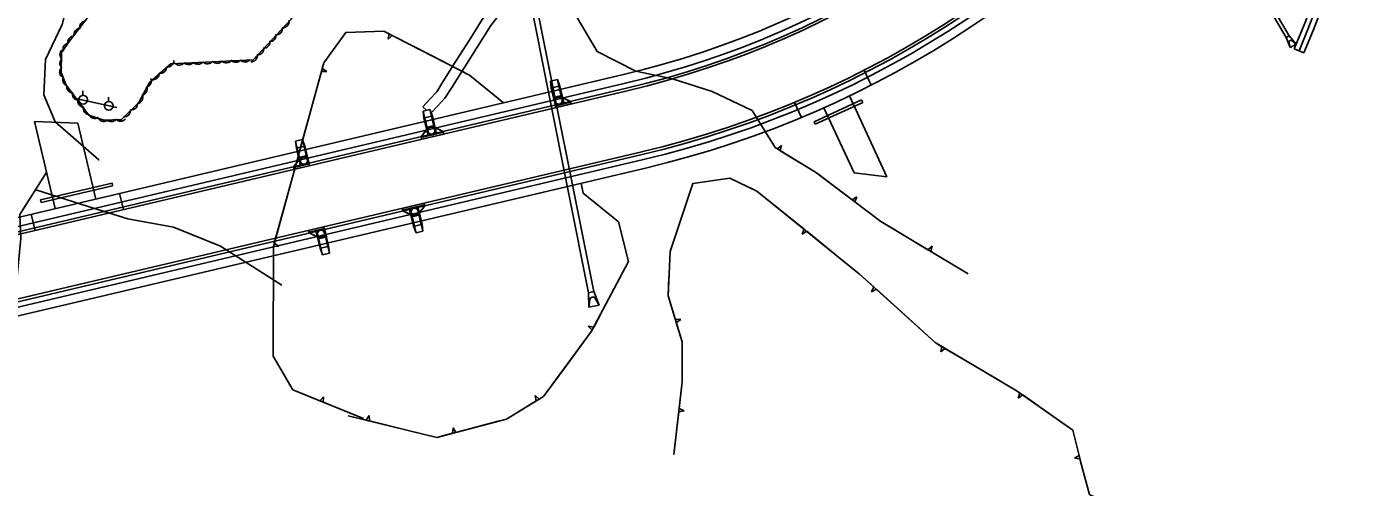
# Model space of a CAD drawing. Extents: x 978516 to 993312, y 1836504 to 1846212.
# Drawn here: x 981898 to 982669, y 1841686 to 1841950 of the extents above; entities that cross this region are included whole.
import ezdxf

# ---------------------------------------------------------------- set-up
doc = ezdxf.new("R2010")
doc.units = 0
for name, color, linetype in [('R_CONCRETE', 7, 'Continuous'), ('R_Drainage', 7, 'Continuous'), ('R_Proposed Road', 7, 'Continuous'), ('R_Special Ditch', 7, 'Continuous'), ('S_TRAILS', 7, 'Continuous'), ('S_TREE', 7, 'Continuous'), ('S_UTILITY_POLE', 7, 'Continuous')]:
    doc.layers.add(name, color=color, linetype=linetype)

msp = doc.modelspace()

# ---------------------------------------------------------------- linework, layer by layer
at = {"layer": 'R_CONCRETE'}
for p, q in [((982629.57, 1841934.94), (982624.03, 1841937.24)), ((982124.86, 1841903.97), (982127.05, 1841901.92))]:
    msp.add_line(p, q, dxfattribs=at)
for points in [[(982658.57, 1842038.49), (982655.23, 1842026.05), (982651.57, 1842013.39), (982647.65, 1842000.72), (982643.46, 1841988.03), (982639.01, 1841975.34), (982634.29, 1841962.64), (982629.3, 1841949.95), (982624.03, 1841937.24)], [(982664.37, 1842036.93), (982661.01, 1842024.43), (982657.32, 1842011.67), (982653.36, 1841998.89), (982649.14, 1841986.1), (982644.66, 1841973.3), (982639.9, 1841960.5), (982634.87, 1841947.7), (982629.57, 1841934.94)], [(982124.86, 1841903.97), (982128.96, 1841908.34), (982132.87, 1841912.52), (982136.46, 1841918.2), (982143.53, 1841929.43), (982143.93, 1841930.06), (982151.39, 1841941.97), (982158.93, 1841954.04), (982166.74, 1841964.02), (982173.98, 1841978.32), (982177.12, 1841980.38), (982178.5, 1841981.28), (982183.17, 1841985.03)], [(982129.74, 1841900.4), (982133.34, 1841904.24), (982137.64, 1841908.84), (982141.53, 1841915), (982148.61, 1841926.24), (982149.01, 1841926.87), (982156.48, 1841938.78), (982163.85, 1841950.6), (982171.83, 1841960.79), (982178.6, 1841974.18), (982180.4, 1841975.35), (982182.03, 1841976.42), (982182.71, 1841976.96)]]:
    msp.add_lwpolyline(points, dxfattribs=at)
at = {"layer": 'R_Drainage'}
for p, q in [((982476.74, 1842186.86), (982619.44, 1841943.63)), ((982478.47, 1842187.87), (982621.16, 1841944.64)), ((982185.49, 1841969.98), (982219.91, 1841797.38)), ((982188.43, 1841970.57), (982222.86, 1841797.97)), ((982619.44, 1841943.63), (982621.16, 1841944.64)), ((982619.44, 1841943.63), (982621.67, 1841937.84)), ((982621.16, 1841944.64), (982625.12, 1841939.87)), ((982625.12, 1841939.87), (982622.94, 1841941.83)), ((982621.67, 1841937.84), (982621.02, 1841940.71)), ((982621.67, 1841937.84), (982625.12, 1841939.87)), ((982198.1, 1841918.68), (982201.99, 1841919.6)), ((982198.53, 1841914.67), (982198.1, 1841918.68)), ((982198.1, 1841918.68), (982199.01, 1841914.79)), ((982201.99, 1841919.6), (982203.39, 1841915.82)), ((982201.99, 1841919.6), (982202.91, 1841915.71)), ((982200.94, 1841904.46), (982198.53, 1841914.67)), ((982199.01, 1841914.79), (982202.91, 1841915.71)), ((982201.31, 1841905.06), (982199.01, 1841914.79)), ((982205.2, 1841905.98), (982202.91, 1841915.71)), ((982205.81, 1841905.61), (982203.39, 1841915.82)), ((982199.79, 1841909.32), (982204.66, 1841910.47)), ((982200.94, 1841904.46), (982209.7, 1841906.52)), ((982200.94, 1841904.46), (982209.7, 1841906.52)), ((982201.31, 1841905.06), (982205.2, 1841905.98)), ((982209.58, 1841907.01), (982203.87, 1841909.72)), ((982209.58, 1841907.01), (982204.96, 1841909.21)), ((982349.03, 1841895.28), (982376.27, 1841907.85)), ((982349.65, 1841893.92), (982376.89, 1841906.49)), ((982376.27, 1841907.85), (982376.89, 1841906.49)), ((982128.99, 1841902.38), (982125.1, 1841901.46)), ((982125.54, 1841897.45), (982125.1, 1841901.46)), ((982125.1, 1841901.46), (982126.02, 1841897.57)), ((982127.94, 1841887.23), (982125.54, 1841897.45)), ((982129.91, 1841898.48), (982126.02, 1841897.57)), ((982128.32, 1841887.83), (982126.02, 1841897.57)), ((982128.99, 1841902.38), (982129.91, 1841898.48)), ((982128.99, 1841902.38), (982130.41, 1841898.6)), ((982132.21, 1841888.75), (982129.91, 1841898.48)), ((982132.81, 1841888.38), (982130.41, 1841898.6)), ((982349.03, 1841895.28), (982349.65, 1841893.92)), ((982123.94, 1841886.8), (982127.83, 1841891.78)), ((982123.94, 1841886.8), (982127.1, 1841890.84)), ((982124.05, 1841886.31), (982136.7, 1841889.3)), ((982124.05, 1841886.31), (982136.7, 1841889.3)), ((982126.8, 1841892.1), (982131.66, 1841893.25)), ((982132.21, 1841888.75), (982128.32, 1841887.83)), ((982136.59, 1841889.78), (982130.88, 1841892.5)), ((982136.59, 1841889.78), (982131.96, 1841891.98)), ((982056, 1841885.15), (982052.1, 1841884.23)), ((982052.1, 1841884.23), (982052.54, 1841880.22)), ((982052.1, 1841884.23), (982053.02, 1841880.34)), ((982054.95, 1841870), (982052.54, 1841880.22)), ((982056.92, 1841881.26), (982053.02, 1841880.34)), ((982055.32, 1841870.61), (982053.02, 1841880.34)), ((982057.4, 1841881.37), (982056, 1841885.15)), ((982056, 1841885.15), (982056.92, 1841881.26)), ((982059.21, 1841871.52), (982056.92, 1841881.26)), ((982059.81, 1841871.15), (982057.4, 1841881.37)), ((982050.94, 1841869.57), (982054.84, 1841874.55)), ((982050.94, 1841869.57), (982054.1, 1841873.61)), ((982053.8, 1841874.87), (982058.67, 1841876.02)), ((982059.81, 1841871.15), (982051.05, 1841869.09)), ((982051.05, 1841869.09), (982059.81, 1841871.15)), ((982059.21, 1841871.52), (982055.32, 1841870.61)), ((981906.03, 1841850.53), (981946.91, 1841860.18)), ((981906.38, 1841849.07), (981947.25, 1841858.72)), ((981946.91, 1841860.18), (981947.25, 1841858.72)), ((981906.03, 1841850.53), (981906.38, 1841849.07)), ((982125.96, 1841847.72), (982113.31, 1841844.73)), ((982113.32, 1841844.74), (982125.97, 1841847.72)), ((982113.42, 1841844.24), (982119.14, 1841841.53)), ((982113.43, 1841844.25), (982118.06, 1841842.05)), ((982117.21, 1841845.65), (982119.63, 1841835.44)), ((982121.7, 1841846.2), (982117.81, 1841845.28)), ((982117.81, 1841845.28), (982120.11, 1841835.55)), ((982123.21, 1841841.93), (982118.35, 1841840.78)), ((982121.7, 1841846.2), (982124, 1841836.47)), ((982122.08, 1841846.8), (982124.5, 1841836.59)), ((982126.07, 1841847.23), (982122.18, 1841842.25)), ((982126.08, 1841847.23), (982122.93, 1841843.2)), ((982068.54, 1841834.17), (982059.78, 1841832.1)), ((982068.54, 1841834.17), (982059.78, 1841832.1)), ((982068.54, 1841834.17), (982070.95, 1841823.95)), ((982119.63, 1841835.44), (982121.03, 1841831.66)), ((982124, 1841836.47), (982120.11, 1841835.55)), ((982121.03, 1841831.66), (982120.11, 1841835.55)), ((982124.92, 1841832.58), (982124, 1841836.47)), ((982124.92, 1841832.58), (982124.5, 1841836.59)), ((982059.89, 1841831.62), (982065.61, 1841828.9)), ((982059.9, 1841831.62), (982064.53, 1841829.42)), ((982063.68, 1841833.02), (982066.09, 1841822.8)), ((982068.17, 1841833.57), (982064.28, 1841832.65)), ((982064.28, 1841832.65), (982066.58, 1841822.92)), ((982069.69, 1841829.3), (982064.82, 1841828.15)), ((982068.17, 1841833.57), (982070.47, 1841823.84)), ((982124.92, 1841832.58), (982121.03, 1841831.66)), ((982067.49, 1841819.02), (982066.09, 1841822.8)), ((982070.47, 1841823.84), (982066.58, 1841822.92)), ((982067.49, 1841819.02), (982066.58, 1841822.92)), ((982071.39, 1841819.94), (982067.49, 1841819.02)), ((982071.39, 1841819.94), (982070.47, 1841823.84)), ((982070.95, 1841823.95), (982071.39, 1841819.94)), ((982219.91, 1841797.38), (982222.86, 1841797.97)), ((982219.91, 1841797.38), (982220.04, 1841789.09)), ((982225.92, 1841790.27), (982222.86, 1841797.97)), ((982220.63, 1841793.42), (982220.04, 1841789.09)), ((982220.04, 1841789.09), (982225.92, 1841790.27)), ((982223.72, 1841794.04), (982225.92, 1841790.27))]:
    msp.add_line(p, q, dxfattribs=at)
for points in [[(982199.79, 1841909.32), (982204.66, 1841910.47), (982205.81, 1841905.61), (982200.94, 1841904.46)], [(982200.82, 1841904.94), (982209.58, 1841907.01), (982209.93, 1841905.55), (982201.17, 1841903.48)], [(982200.82, 1841904.94), (982209.58, 1841907.01), (982209.93, 1841905.55), (982201.17, 1841903.48)], [(982123.94, 1841886.8), (982136.59, 1841889.78), (982136.93, 1841888.32), (982124.28, 1841885.34)], [(982123.94, 1841886.8), (982136.59, 1841889.78), (982136.93, 1841888.32), (982124.28, 1841885.34)], [(982126.8, 1841892.1), (982131.66, 1841893.25), (982132.81, 1841888.38), (982127.94, 1841887.23)], [(982053.8, 1841874.87), (982058.67, 1841876.02), (982059.81, 1841871.15), (982054.95, 1841870)], [(982059.7, 1841871.64), (982050.94, 1841869.57), (982051.28, 1841868.11), (982060.04, 1841870.18)], [(982050.94, 1841869.57), (982059.7, 1841871.64), (982060.04, 1841870.18), (982051.28, 1841868.11)], [(982126.07, 1841847.23), (982113.42, 1841844.24), (982113.08, 1841845.7), (982125.73, 1841848.69)], [(982113.43, 1841844.25), (982126.08, 1841847.23), (982125.74, 1841848.69), (982113.09, 1841845.71)], [(982123.21, 1841841.93), (982118.35, 1841840.78), (982117.2, 1841845.65), (982122.07, 1841846.8)], [(982068.66, 1841833.68), (982059.9, 1841831.62), (982059.55, 1841833.08), (982068.31, 1841835.14)], [(982068.65, 1841833.68), (982059.89, 1841831.62), (982059.55, 1841833.08), (982068.31, 1841835.14)], [(982069.69, 1841829.3), (982064.82, 1841828.15), (982063.67, 1841833.02), (982068.54, 1841834.17)]]:
    msp.add_lwpolyline(points, close=True, dxfattribs=at)
for centre, radius in [((982202.8, 1841907.46), 2.5), ((982202.8, 1841907.46), 2.5), ((982202.8, 1841907.46), 2.5), ((982202.8, 1841907.46), 2), ((982202.8, 1841907.46), 2), ((982202.8, 1841907.46), 2), ((982129.8, 1841890.24), 2.5), ((982129.8, 1841890.24), 2.5), ((982129.8, 1841890.24), 2.5), ((982129.8, 1841890.24), 2), ((982129.8, 1841890.24), 2), ((982129.8, 1841890.24), 2), ((982056.81, 1841873.01), 2.5), ((982056.81, 1841873.01), 2.5), ((982056.81, 1841873.01), 2.5), ((982056.81, 1841873.01), 2), ((982056.81, 1841873.01), 2), ((982056.81, 1841873.01), 2), ((982120.21, 1841843.79), 2.5), ((982120.21, 1841843.79), 2.5), ((982120.21, 1841843.79), 2.5), ((982120.21, 1841843.79), 2), ((982120.21, 1841843.79), 2), ((982120.21, 1841843.79), 2), ((982066.68, 1841831.16), 2.5), ((982066.68, 1841831.16), 2.5), ((982066.68, 1841831.16), 2.5), ((982066.68, 1841831.16), 2), ((982066.68, 1841831.16), 2), ((982066.68, 1841831.16), 2)]:
    msp.add_circle(centre, radius, dxfattribs=at)
for centre, radius, start, end in [((982622.16, 1841940.97), 1.17, 47.92864, 192.8688), ((982222.28, 1841793.2), 1.67, 30.32094, 172.2357)]:
    msp.add_arc(centre, radius, start, end, dxfattribs=at)
at = {"layer": 'R_Proposed Road'}
for p, q in [((982239.83, 1841922.37), (981808.02, 1841820.47)), ((982381.78, 1841916.37), (982377.78, 1841924.99)), ((982240.98, 1841917.5), (981809.17, 1841815.6)), ((982241.67, 1841914.58), (981809.86, 1841812.68)), ((982242.02, 1841913.12), (981810.2, 1841811.22)), ((982341.87, 1841897.86), (982337.87, 1841906.48)), ((982372.01, 1841866.14), (982354.72, 1841903.41)), ((982390.77, 1841863.72), (982369.24, 1841910.15)), ((981927.42, 1841894.48), (981902.53, 1841895.47)), ((982250.29, 1841878.09), (981818.47, 1841776.18)), ((982250.63, 1841876.63), (981818.82, 1841774.72)), ((982251.32, 1841873.71), (981819.5, 1841771.8)), ((982252.47, 1841868.84), (981820.65, 1841766.94)), ((982372.01, 1841866.14), (982390.77, 1841863.72))]:
    msp.add_line(p, q, dxfattribs=at)
for points in [[(981914.31, 1841845.55), (981902.53, 1841895.47)], [(981937.67, 1841851.06), (981927.42, 1841894.48)], [(981953.47, 1841845.03), (981951.29, 1841854.28)], [(981902.86, 1841833.09), (981900.68, 1841842.33)]]:
    msp.add_lwpolyline(points, dxfattribs=at)
for radius in [518.17, 523.17, 526.17, 527.67, 563.67, 565.17, 568.17, 573.17]:
    msp.add_arc((982120.82, 1842426.69), radius, 283.27832, 3.73532, dxfattribs=at)
at = {"layer": 'R_Special Ditch'}
msp.add_lwpolyline([(982678.32, 1842125.68), (982676.66, 1842113.29), (982674.76, 1842100.84), (982672.62, 1842088.34), (982670.22, 1842075.79), (982667.58, 1842063.21), (982664.68, 1842050.58), (982664.11, 1842048.22), (982661.53, 1842037.92), (982658.12, 1842025.24), (982654.44, 1842012.53), (982650.51, 1841999.81), (982646.3, 1841987.07), (982641.84, 1841974.32), (982637.1, 1841961.57), (982632.09, 1841948.83), (982626.8, 1841936.09)], dxfattribs=at)
at = {"layer": 'S_TRAILS'}
msp.add_lwpolyline([(981939.62, 1841873.44), (981939.4, 1841873.47), (981914.44, 1841895.41), (981907.91, 1841910.87), (981908.8, 1841931.14), (981918.37, 1841951.05), (981923.59, 1841971.36), (981916.06, 1841984.29), (981895.6, 1841997.22), (981882.58, 1842003.62)], dxfattribs=at)
at = {"layer": 'S_TREE'}
for p, q in [((982105.57, 1841945.71), (982105.05, 1841942.62)), ((982105.05, 1841942.62), (982107.32, 1841944.82)), ((982066.85, 1841924.08), (982070, 1841924.2)), ((982070, 1841924.2), (982067.37, 1841925.98)), ((982330.43, 1841881.81), (982328, 1841879.78)), ((982329.68, 1841878.76), (982330.43, 1841881.81)), ((982053.09, 1841873.97), (982056.23, 1841874.09)), ((982056.23, 1841874.09), (982053.61, 1841875.86)), ((982373.53, 1841852.35), (982370.91, 1841850.57)), ((982372.47, 1841849.39), (982373.53, 1841852.35)), ((982343.28, 1841833.79), (982342.13, 1841830.88)), ((982342.13, 1841830.88), (982344.81, 1841832.56)), ((982039.33, 1841823.86), (982042.47, 1841823.97)), ((982042.47, 1841823.97), (982039.85, 1841825.75)), ((982416.64, 1841824.02), (982414.22, 1841821.98)), ((982415.9, 1841820.97), (982416.64, 1841824.02)), ((982383.28, 1841800.65), (982381.97, 1841797.8)), ((982381.97, 1841797.8), (982384.74, 1841799.32)), ((982272.69, 1841782), (982269.53, 1841782.11)), ((982270.1, 1841780.23), (982272.69, 1841782)), ((982222.81, 1841777.55), (982219.72, 1841778.11)), ((982219.72, 1841778.11), (982221.9, 1841775.81)), ((982422.28, 1841766.43), (982421.57, 1841763.38)), ((982421.57, 1841763.38), (982423.97, 1841765.43)), ((982068.03, 1841737.76), (982065.96, 1841735.37)), ((982067.78, 1841734.63), (982068.03, 1841737.76)), ((982191.59, 1841736.36), (982189.21, 1841738.42)), ((982189.21, 1841738.42), (982189.92, 1841735.34)), ((982466.93, 1841739.86), (982465.99, 1841736.87)), ((982465.99, 1841736.87), (982468.54, 1841738.73)), ((982094.21, 1841726.97), (982092.49, 1841724.31)), ((982094.36, 1841723.85), (982094.21, 1841726.97)), ((982271.55, 1841729.11), (982274.63, 1841729.69)), ((982274.63, 1841729.69), (982271.77, 1841731.04)), ((982142.24, 1841719.91), (982142.02, 1841716.76)), ((982143.92, 1841717.26), (982142.24, 1841719.91)), ((982500.86, 1841704.11), (982498.19, 1841702.46)), ((982498.19, 1841702.46), (982501.34, 1841702.2))]:
    msp.add_line(p, q, dxfattribs=at)
for points in [[(982437.33, 1841808.09), (982387.29, 1841838.17), (982349.92, 1841866.46), (982326.73, 1841880.55), (982313.55, 1841901.77), (982290.64, 1841912.7), (982267.97, 1841919.97), (982246.91, 1841924.27), (982224.78, 1841935.6), (982211.14, 1841958.86), (982204.69, 1841981.98), (982197.25, 1841994.12), (982160.75, 1841965.87), (982141.85, 1841967.46), (982095.71, 1841999.94), (982108.32, 1842036.05), (982126.41, 1842073.96), (982128.45, 1842081.94), (982126.38, 1842092.03), (982113.99, 1842120.44)], [(981918.29, 1842028.9), (981983.51, 1842015.24), (982014.77, 1842004.81), (982032.28, 1841996.39), (982047.48, 1841992.89), (982060.43, 1841983.27), (982055.81, 1841968.75), (982049.46, 1841954.15), (982027.81, 1841930.82), (981980.59, 1841928.55), (981968.47, 1841917.92), (981962.32, 1841906.4), (981952.32, 1841896.56), (981942.17, 1841896.31), (981933.61, 1841899.21), (981920.72, 1841916.27), (981917.83, 1841923.57), (981918.05, 1841934.98), (981922.3, 1841941.43), (981934.5, 1841957.22), (981938.9, 1841980.07), (981937.43, 1841998.58), (981907.51, 1842010.67)], [(982090.96, 1841725.27), (982050.46, 1841741.63), (982039.2, 1841761.03), (982039.35, 1841823.93), (982068.23, 1841929.09), (982080.82, 1841946.62), (982102.54, 1841947.26), (982151.67, 1841922.14), (982171.21, 1841906.18)], [(982067.37, 1841925.98), (982068.23, 1841929.09), (982080.82, 1841946.62), (982081, 1841946.62)], [(982081, 1841946.62), (982102.54, 1841947.26), (982105.57, 1841945.71)], [(982107.32, 1841944.82), (982129.57, 1841933.44)], [(982129.57, 1841933.44), (982151.67, 1841922.14), (982151.8, 1841922.03)], [(982060.23, 1841899.97), (982066.85, 1841924.08)], [(982053.61, 1841875.86), (982060.23, 1841899.97)], [(982046.47, 1841849.86), (982053.09, 1841873.97)], [(982350.97, 1841865.67), (982349.92, 1841866.46), (982329.68, 1841878.76)], [(981909.55, 1841866.58), (981894.19, 1841842.24), (981894.7, 1841828.39), (981892.58, 1841806.83), (981885.25, 1841790.23), (981874.54, 1841775.92), (981871.84, 1841757.3), (981867.52, 1841738.02), (981860.15, 1841713.06), (981851.81, 1841678.18), (981849.99, 1841661.97), (981852.78, 1841625.7), (981858.9, 1841604.57), (981851.25, 1841587.82), (981842.14, 1841558.03), (981830.35, 1841542.61), (981798.63, 1841549.06), (981759.81, 1841567.4)], [(982370.91, 1841850.57), (982350.97, 1841865.67)], [(982215.68, 1841860.16), (982216.8, 1841854.38), (982237.09, 1841837.95), (982242.65, 1841815.24), (982221.62, 1841775.28), (982194.12, 1841737.91), (982172.83, 1841724.88), (982132.97, 1841714.38), (982082.18, 1841726.84)], [(982268.78, 1841704.54), (982273.48, 1841746.19), (982273.46, 1841769.14), (982265.44, 1841795.61), (982266.52, 1841821.01), (982279.65, 1841860.04), (982300.87, 1841863.02), (982316.24, 1841855.63), (982375.15, 1841808.05), (982418.33, 1841768.76), (982465.38, 1841740.95), (982497.22, 1841718.65), (982502.81, 1841696.33), (982506.81, 1841681.72), (982522.84, 1841673.51), (982546.38, 1841670.24), (982569.21, 1841657.2)], [(982308.82, 1841859.2), (982316.24, 1841855.63), (982323.83, 1841849.5)], [(981903.28, 1841856.36), (981933.3, 1841846.77), (981955.9, 1841839.72), (981982.13, 1841834.99), (982009.04, 1841824.03), (982044.11, 1841801.63)], [(982039.85, 1841825.75), (982046.47, 1841849.86)], [(982323.83, 1841849.5), (982343.28, 1841833.79)], [(982392.79, 1841834.86), (982387.29, 1841838.17), (982372.47, 1841849.39)], [(982414.22, 1841821.98), (982392.79, 1841834.86)], [(982344.81, 1841832.56), (982364.26, 1841816.85)], [(982437.33, 1841808.09), (982415.9, 1841820.97)], [(982364.26, 1841816.85), (982375.15, 1841808.05), (982383.28, 1841800.65)], [(982269.53, 1841782.11), (982265.44, 1841795.61), (982265.9, 1841806.5)], [(982384.74, 1841799.32), (982403.23, 1841782.5)], [(982227.65, 1841786.74), (982222.81, 1841777.55)], [(982273.47, 1841755.76), (982273.46, 1841769.14), (982270.1, 1841780.23)], [(982403.23, 1841782.5), (982418.33, 1841768.76), (982422.28, 1841766.43)], [(982221.9, 1841775.81), (982221.62, 1841775.28), (982207.17, 1841755.64)], [(982423.97, 1841765.43), (982445.49, 1841752.71)], [(982207.17, 1841755.64), (982194.12, 1841737.91), (982191.59, 1841736.36)], [(982271.77, 1841731.04), (982273.48, 1841746.19), (982273.47, 1841755.76)], [(982445.49, 1841752.71), (982465.38, 1841740.95), (982466.93, 1841739.86)], [(982065.96, 1841735.37), (982050.46, 1841741.63), (982046.3, 1841748.79)], [(982090.96, 1841725.27), (982067.78, 1841734.63)], [(982189.92, 1841735.34), (982172.83, 1841724.88), (982168.08, 1841723.63)], [(982468.54, 1841738.73), (982489.02, 1841724.39)], [(982092.49, 1841724.31), (982082.18, 1841726.84)], [(982268.78, 1841704.54), (982271.55, 1841729.11)], [(982118.11, 1841718.03), (982094.36, 1841723.85)], [(982168.08, 1841723.63), (982143.92, 1841717.26)], [(982489.02, 1841724.39), (982497.22, 1841718.65), (982500.86, 1841704.11)], [(982142.02, 1841716.76), (982132.97, 1841714.38), (982118.11, 1841718.03)], [(982501.34, 1841702.2), (982502.81, 1841696.33), (982506.81, 1841681.72), (982510.2, 1841679.99)]]:
    msp.add_lwpolyline(points, dxfattribs=at)
for centre, major_axis, ratio, start_param, end_param in [((981932, 1841949.55), (-3.59, -0.6), 0.98534, 4.579926, 6.353127), ((982040.84, 1841948.74), (3.63, -0.36), 0.976531, 4.757983, 6.531184), ((982044.65, 1841952.8), (3.63, -0.36), 0.976531, 4.757983, 6.531184), ((981925.24, 1841940.98), (-3.59, -0.6), 0.98534, 4.579926, 6.353127), ((981928.7, 1841945.4), (-3.59, -0.6), 0.98534, 4.579926, 6.353127), ((982033.73, 1841941.08), (3.63, -0.36), 0.976531, 4.757983, 6.531184), ((982037.22, 1841944.94), (3.63, -0.36), 0.976531, 4.757983, 6.531184), ((981920.69, 1841933.94), (-3.55, -0.82), 0.958032, 5.161079, 6.93428), ((981922.46, 1841936.95), (-3.54, 0.85), 0.928635, 5.07304, 6.84624), ((982026.55, 1841933.3), (3.63, -0.36), 0.976531, 4.757983, 6.531184), ((982030.2, 1841937.22), (3.63, -0.36), 0.976531, 4.757983, 6.531184), ((981920.49, 1841923.75), (-3.55, -0.82), 0.958032, 5.161079, 6.93428), ((981920.66, 1841928.87), (-3.55, -0.82), 0.958032, 5.161079, 6.93428), ((981974.61, 1841926.77), (1.51, 3.32), 0.989252, 3.398421, 5.171622), ((981978.69, 1841930.35), (1.51, 3.32), 0.989252, 3.398421, 5.171622), ((981985.49, 1841931.43), (3.63, -0.36), 0.992386, 3.973541, 5.746741), ((981990.76, 1841931.76), (3.63, -0.36), 0.992386, 3.973541, 5.746741), ((981996.1, 1841931.94), (3.63, -0.36), 0.992386, 3.973541, 5.746741), ((982001.74, 1841932.18), (3.63, -0.36), 0.992386, 3.973541, 5.746741), ((982007.17, 1841932.44), (3.63, -0.36), 0.992386, 3.973541, 5.746741), ((982012.47, 1841932.73), (3.63, -0.36), 0.992386, 3.973541, 5.746741), ((982017.74, 1841933.06), (3.63, -0.36), 0.992386, 3.973541, 5.746741), ((982023.07, 1841933.24), (3.63, -0.36), 0.992386, 3.973541, 5.746741), ((981922.28, 1841919.47), (-2.73, -2.41), 0.998569, 5.049309, 6.82251), ((981965.83, 1841918.72), (1.72, 3.21), 0.993402, 3.825789, 5.598989), ((981970.35, 1841923.07), (1.51, 3.32), 0.989252, 3.398421, 5.171622), ((981924.62, 1841915.46), (3.11, 1.9), 0.982517, 2.352558, 4.125758), ((981927.79, 1841911.32), (3.11, 1.9), 0.982517, 2.352558, 4.125758), ((981960.93, 1841909.34), (1.72, 3.21), 0.993402, 3.825789, 5.598989), ((981963.4, 1841914.03), (1.72, 3.21), 0.993402, 3.825789, 5.598989), ((981930.98, 1841907.23), (3.11, 1.9), 0.982517, 2.352558, 4.125758), ((981934.08, 1841903), (3.11, 1.9), 0.982517, 2.352558, 4.125758), ((981958, 1841905.8), (2.49, 2.66), 0.991352, 3.782828, 5.556028), ((981937.15, 1841900.78), (2.7, 2.44), 0.982386, 2.75632, 4.529521), ((981942.23, 1841899.05), (2.7, 2.44), 0.982386, 2.75632, 4.529521), ((981946.55, 1841899.06), (3.1, 1.91), 0.990298, 3.293504, 5.066704), ((981951.82, 1841899.27), (3.1, 1.91), 0.990298, 3.293504, 5.066704), ((981953.95, 1841901.87), (2.49, 2.66), 0.991352, 3.782828, 5.556028)]:
    msp.add_ellipse(centre, major_axis=major_axis, ratio=ratio, start_param=start_param, end_param=end_param, dxfattribs=at)
at = {"layer": 'S_UTILITY_POLE'}
for p, q in [((981930.2, 1841910.53), (981930.2, 1841913.01)), ((981944.88, 1841906.98), (981944.88, 1841909.46))]:
    msp.add_line(p, q, dxfattribs=at)
msp.add_lwpolyline([(981925.32, 1841908.79), (981949.73, 1841903.54)], dxfattribs=at)
for centre in [(981930.35, 1841908.01), (981945.03, 1841904.46)]:
    msp.add_circle(centre, 2.5, dxfattribs=at)

doc.saveas('drawing.dxf')
